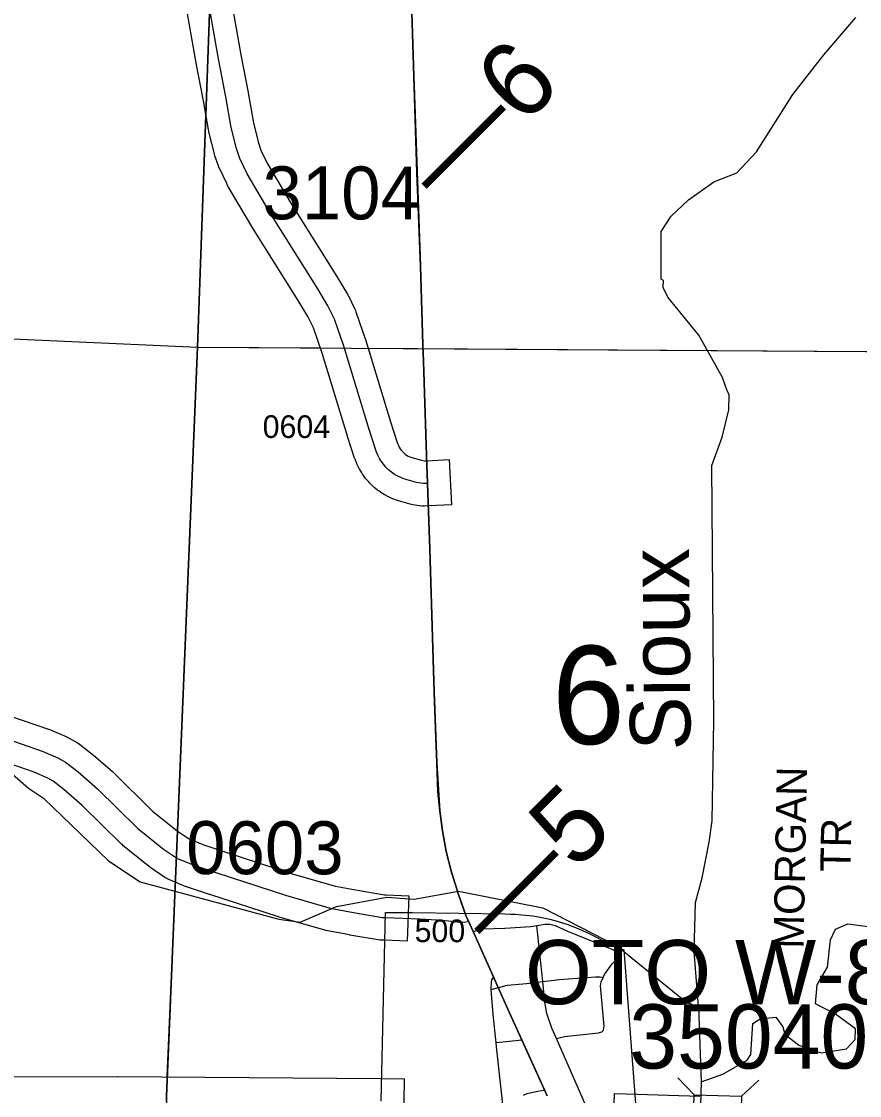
# Model space of a CAD drawing. Extents: x -157.2 to -99.3, y 12.2 to 46.2.
# Drawn here: x -123.305 to -122.197, y 21.323 to 22.744 of the extents above; entities that cross this region are included whole.
import ezdxf

# ---------------------------------------------------------------- set-up
doc = ezdxf.new("R2010")
doc.units = 0
for name, color, linetype in [('tdCoCityStreetMinor', 7, 'Continuous'), ('tdCoCorpBndry', 7, 'Continuous'), ('tdCoHydroRiver', 7, 'Continuous'), ('tdCoHydroTxtLg', 7, 'Continuous'), ('tdCoPriCL', 7, 'Continuous'), ('tdCoPriNonDiv', 7, 'Continuous'), ('tdCoPriNonDivCL', 7, 'Continuous'), ('tdCoSecRdNmbr', 7, 'Continuous'), ('tdCoSecRdTxt', 7, 'Continuous'), ('tdCoSecRteBand', 7, 'Continuous'), ('tdCoSecRteCL', 7, 'Continuous'), ('tdCoSectLine', 7, 'Continuous'), ('tdCoSectLinePart', 7, 'Continuous'), ('tdCoSectNmbr', 7, 'Continuous'), ('tdCoStrucSec', 7, 'Continuous'), ('tdCoStrucSecCoName', 7, 'Continuous'), ('tdCoStrucSecFHWANum', 7, 'Continuous'), ('tdCoSurfAsphalt', 7, 'Continuous'), ('tdCoSurfAsphaltUnbanded', 7, 'Continuous'), ('tdCoSurfGravel', 7, 'Continuous'), ('tdCoTwpBndry', 7, 'Continuous'), ('tdCoTwpBndryShd', 7, 'Continuous'), ('tdStHwyPriRefPost1', 7, 'Continuous'), ('tdStHwyPriRefPost5', 7, 'Continuous')]:
    doc.layers.add(name, color=color, linetype=linetype)

msp = doc.modelspace()

# ---------------------------------------------------------------- linework, layer by layer
at = {"layer": 'tdCoCityStreetMinor'}
for p, q in [((-122.6158, 21.4739), (-122.6236, 21.548)), ((-122.5148, 21.5092), (-122.515, 21.5099)), ((-122.6839, 21.4634), (-122.6744, 21.4659)), ((-122.6777, 21.3931), (-122.6432, 21.3965))]:
    msp.add_line(p, q, dxfattribs=at)
for points in [[(-122.7077, 21.54), (-122.6948, 21.5434), (-122.6662, 21.5443), (-122.6317, 21.5468), (-122.6236, 21.548)], [(-122.6236, 21.548), (-122.6127, 21.5496), (-122.6063, 21.5496), (-122.5994, 21.5477), (-122.5841, 21.5408), (-122.5246, 21.5168), (-122.5155, 21.5119), (-122.515, 21.5099)], [(-122.5358, 21.4793), (-122.534, 21.483), (-122.5239, 21.4971), (-122.5173, 21.5043), (-122.5148, 21.5092)], [(-122.6839, 21.4634), (-122.684, 21.4642), (-122.6837, 21.4728), (-122.6832, 21.4758), (-122.6807, 21.4799)], [(-122.6158, 21.4739), (-122.5935, 21.4765), (-122.5459, 21.4798), (-122.5397, 21.4801), (-122.5358, 21.4793)], [(-122.5353, 21.4095), (-122.5353, 21.4096), (-122.5345, 21.4145), (-122.5394, 21.468), (-122.5387, 21.4734), (-122.5358, 21.4793)], [(-122.6399, 21.0207), (-122.6437, 21.0573), (-122.6479, 21.0958), (-122.6553, 21.1633), (-122.656, 21.1715), (-122.6629, 21.248), (-122.6671, 21.2952), (-122.6771, 21.3875), (-122.6777, 21.3931), (-122.6789, 21.4051), (-122.6815, 21.4302), (-122.6839, 21.4634)], [(-122.6744, 21.4659), (-122.6623, 21.4691), (-122.6374, 21.4713), (-122.6158, 21.4739)], [(-122.5979, 21.3986), (-122.6038, 21.412), (-122.6105, 21.4315), (-122.6129, 21.4463), (-122.6158, 21.4739)], [(-122.5979, 21.3986), (-122.587, 21.4009), (-122.5422, 21.4059), (-122.5377, 21.4071), (-122.5353, 21.4095)], [(-122.5532, 21.2963), (-122.5624, 21.3176), (-122.5979, 21.3986)], [(-122.6413, 21.3234), (-122.6364, 21.3256), (-122.6268, 21.3276), (-122.6133, 21.3303)]]:
    msp.add_lwpolyline(points, dxfattribs=at)
at = {"layer": 'tdCoCorpBndry'}
msp.add_lwpolyline([(-122.8297, 21.3153), (-122.8241, 21.5653), (-122.788, 21.5649), (-122.6655, 21.5632), (-122.6587, 21.5631), (-122.6519, 21.5628), (-122.6436, 21.5622), (-122.629, 21.5605), (-122.6172, 21.5585), (-122.6063, 21.5561), (-122.5969, 21.5537), (-122.5827, 21.5492), (-122.568, 21.5437), (-122.5535, 21.5371), (-122.5437, 21.5321), (-122.5401, 21.53), (-122.5088, 21.5155), (-122.4919, 21.2946)], dxfattribs=at)
at = {"layer": 'tdCoHydroRiver'}
for points in [[(-122.4098, 21.4407), (-122.4156, 21.5135), (-122.4137, 21.5782), (-122.4049, 21.6111), (-122.3956, 21.6581), (-122.3916, 21.6864), (-122.3894, 21.8189), (-122.3923, 22.1567), (-122.3786, 22.1942), (-122.3697, 22.2303), (-122.3691, 22.2507), (-122.3721, 22.2556), (-122.3779, 22.2731), (-122.4094, 22.3292), (-122.4506, 22.3793), (-122.4566, 22.3921), (-122.4563, 22.4016), (-122.4594, 22.4033), (-122.4592, 22.4664), (-122.4459, 22.4865), (-122.4232, 22.508), (-122.3894, 22.5322), (-122.3591, 22.544), (-122.333, 22.5716), (-122.2851, 22.6476), (-122.2441, 22.7001), (-122.2017, 22.7494)], [(-123.3209, 21.7511), (-123.2962, 21.7298), (-123.2761, 21.7166), (-123.1901, 21.6337), (-123.1483, 21.6056), (-122.9651, 21.5562), (-122.9368, 21.5522), (-122.8889, 21.5729), (-122.8222, 21.5852), (-122.786, 21.5826), (-122.7273, 21.5935), (-122.6159, 21.5714), (-122.5179, 21.5212), (-122.4254, 21.4459), (-122.4098, 21.4407)], [(-122.4063, 21.3412), (-122.3776, 21.3514), (-122.3455, 21.3695), (-122.3406, 21.3772), (-122.3378, 21.4182), (-122.3282, 21.4242), (-122.3076, 21.4268), (-122.2985, 21.4139), (-122.2956, 21.4043), (-122.2771, 21.3896), (-122.2474, 21.3793), (-122.2141, 21.3846), (-122.2027, 21.3969), (-122.2023, 21.4111), (-122.2286, 21.4308), (-122.255, 21.4442), (-122.2527, 21.4694), (-122.2394, 21.4927), (-122.2352, 21.5288), (-122.2285, 21.5429), (-122.2125, 21.5503), (-122.1386, 21.5403)], [(-122.4098, 21.4407), (-122.4063, 21.3412)], [(-122.4063, 21.3412), (-122.4085, 21.264), (-122.4026, 21.2496), (-122.3986, 21.2242), (-122.3748, 21.173), (-122.3539, 21.1314), (-122.3495, 21.1218), (-122.3435, 21.1122), (-122.3407, 21.0995), (-122.3361, 21.0946), (-122.3378, 21.0883), (-122.3332, 21.0835), (-122.3253, 21.0296)]]:
    msp.add_lwpolyline(points, dxfattribs=at)
at = {"layer": 'tdCoPriCL'}
msp.add_lwpolyline([(-122.6101, 21.3225), (-122.6137, 21.3303), (-122.637, 21.382), (-122.6435, 21.3965), (-122.6619, 21.4372), (-122.6748, 21.4659), (-122.6811, 21.4799), (-122.7081, 21.54), (-122.7142, 21.5535), (-122.7176, 21.5612), (-122.7186, 21.5639), (-122.7209, 21.5704), (-122.727, 21.5874), (-122.7318, 21.6029), (-122.7366, 21.6184), (-122.7438, 21.6458), (-122.7487, 21.6734), (-122.7522, 21.6998), (-122.7559, 21.763), (-122.7596, 21.8569), (-122.7652, 22.0458), (-122.7684, 22.133), (-122.7697, 22.1701), (-122.7736, 22.2944), (-122.7744, 22.3167), (-122.7778, 22.4204), (-122.7862, 22.672), (-122.7904, 22.7987)], dxfattribs=at)
at = {"layer": 'tdCoPriNonDiv'}
for points in [[(-122.7904, 22.7987), (-122.7862, 22.672), (-122.7778, 22.4204), (-122.7744, 22.3167), (-122.7736, 22.2944), (-122.7697, 22.1701), (-122.7684, 22.133), (-122.7652, 22.0458), (-122.7596, 21.8569), (-122.7559, 21.763), (-122.7522, 21.6998), (-122.7487, 21.6734), (-122.7438, 21.6458), (-122.7366, 21.6184), (-122.7318, 21.6029), (-122.727, 21.5874), (-122.7209, 21.5704), (-122.7186, 21.5639), (-122.7176, 21.5612), (-122.7142, 21.5535), (-122.7081, 21.54), (-122.6811, 21.4799), (-122.6748, 21.4659), (-122.6619, 21.4372), (-122.6435, 21.3965), (-122.637, 21.382), (-122.6137, 21.3303), (-122.6101, 21.3225)], [(-122.6101, 21.3225), (-122.6619, 21.4372), (-122.7081, 21.54), (-122.7176, 21.5612), (-122.727, 21.5874), (-122.7366, 21.6184), (-122.7438, 21.6458), (-122.7487, 21.6734), (-122.7522, 21.6998), (-122.7559, 21.763), (-122.7596, 21.8569), (-122.7652, 22.0458), (-122.7684, 22.133), (-122.7697, 22.1701), (-122.7736, 22.2944), (-122.7778, 22.4204), (-122.7862, 22.672), (-122.7904, 22.7987)]]:
    msp.add_lwpolyline(points, dxfattribs=at)
at = {"layer": 'tdCoPriNonDivCL'}
msp.add_lwpolyline([(-122.6101, 21.3225), (-122.6137, 21.3303), (-122.6435, 21.3965), (-122.6619, 21.4372), (-122.6748, 21.4659), (-122.6748, 21.4659), (-122.6811, 21.4799), (-122.7081, 21.54), (-122.7142, 21.5535), (-122.7176, 21.5612), (-122.7186, 21.5639), (-122.7186, 21.5639), (-122.727, 21.5874), (-122.7366, 21.6184), (-122.7438, 21.6458), (-122.7487, 21.6734), (-122.7522, 21.6998), (-122.7546, 21.725), (-122.7559, 21.763), (-122.7573, 21.7963), (-122.7596, 21.8569), (-122.7613, 21.9257), (-122.7652, 22.0458), (-122.7684, 22.133), (-122.7697, 22.1701), (-122.7736, 22.2944), (-122.7778, 22.4204), (-122.7825, 22.5437), (-122.7862, 22.672), (-122.7904, 22.7987)], dxfattribs=at)
msp.add_lwpolyline([(-122.6101, 21.3225), (-122.6137, 21.3303), (-122.6435, 21.3965), (-122.6619, 21.4372), (-122.6748, 21.4659), (-122.6748, 21.4659), (-122.6811, 21.4799), (-122.7081, 21.54), (-122.7142, 21.5535), (-122.7176, 21.5612), (-122.7186, 21.5639), (-122.7186, 21.5639), (-122.727, 21.5874), (-122.7366, 21.6184), (-122.7438, 21.6458), (-122.7487, 21.6734), (-122.7522, 21.6998), (-122.7546, 21.725), (-122.7559, 21.763), (-122.7573, 21.7963), (-122.7596, 21.8569), (-122.7613, 21.9257), (-122.7652, 22.0458), (-122.7684, 22.133), (-122.7697, 22.1701), (-122.7736, 22.2944), (-122.7778, 22.4204), (-122.7825, 22.5437), (-122.7862, 22.672), (-122.7904, 22.7987)], dxfattribs=at)
at = {"layer": 'tdCoSecRteBand'}
for points in [[(-123.0324, 22.7974), (-123.0153, 22.7001), (-123.0057, 22.6503), (-123.0057, 22.6501), (-123.0056, 22.6498), (-122.9987, 22.61), (-122.9923, 22.5849), (-122.9886, 22.5741), (-122.9803, 22.5566), (-122.9491, 22.5036), (-122.8882, 22.4066), (-122.888, 22.4063), (-122.8878, 22.406), (-122.8743, 22.3833), (-122.8736, 22.3822), (-122.873, 22.3811), (-122.8644, 22.3633), (-122.8636, 22.3617), (-122.863, 22.36), (-122.8507, 22.3242), (-122.8505, 22.3237), (-122.8504, 22.3232), (-122.8169, 22.2132), (-122.8079, 22.1859), (-122.8069, 22.1831), (-122.8058, 22.1809), (-122.8046, 22.1788), (-122.8031, 22.1769), (-122.8015, 22.175), (-122.7998, 22.1733), (-122.7979, 22.1718), (-122.7959, 22.1704), (-122.7938, 22.1692), (-122.7916, 22.1682), (-122.7889, 22.1672), (-122.7762, 22.1635), (-122.7722, 22.1629), (-122.7694, 22.163), (-122.7395, 22.1645), (-122.7365, 22.1045), (-122.7665, 22.1031), (-122.7725, 22.1028), (-122.7757, 22.1026), (-122.7789, 22.1032), (-122.7878, 22.1046), (-122.7895, 22.1049), (-122.7912, 22.1054), (-122.8065, 22.1099), (-122.8074, 22.1101), (-122.8083, 22.1104), (-122.813, 22.1121), (-122.8142, 22.1125), (-122.8154, 22.1131), (-122.8199, 22.1152), (-122.8211, 22.1157), (-122.8222, 22.1163), (-122.8266, 22.1188), (-122.8277, 22.1194), (-122.8288, 22.1202), (-122.8329, 22.123), (-122.834, 22.1237), (-122.835, 22.1246), (-122.8388, 22.1277), (-122.8398, 22.1285), (-122.8408, 22.1294), (-122.8443, 22.133), (-122.8453, 22.1338), (-122.8461, 22.1348), (-122.8494, 22.1386), (-122.8502, 22.1396), (-122.851, 22.1406), (-122.8539, 22.1447), (-122.8547, 22.1457), (-122.8553, 22.1469), (-122.8579, 22.1512), (-122.8586, 22.1523), (-122.8591, 22.1534), (-122.8614, 22.1579), (-122.8619, 22.1591), (-122.8624, 22.1603), (-122.8642, 22.165), (-122.8645, 22.1657), (-122.8647, 22.1664), (-122.874, 22.1949), (-122.8741, 22.1952), (-122.8742, 22.1955), (-122.9076, 22.3052), (-122.9192, 22.3387), (-122.9264, 22.3537), (-122.9392, 22.375), (-123.0002, 22.4721), (-123.0004, 22.4725), (-123.0006, 22.4728), (-123.0327, 22.5273), (-123.0333, 22.5285), (-123.0339, 22.5297), (-123.0435, 22.5499), (-123.0442, 22.5514), (-123.0448, 22.553), (-123.0495, 22.5665), (-123.0499, 22.5677), (-123.0502, 22.569), (-123.0571, 22.5964), (-123.0574, 22.5974), (-123.0576, 22.5985), (-123.0647, 22.6392), (-123.0742, 22.689), (-123.0743, 22.6893), (-123.0743, 22.6895), (-123.0916, 22.7874)], [(-123.3238, 21.8262), (-123.2682, 21.8071), (-123.2671, 21.8067), (-123.266, 21.8063), (-123.2455, 21.7974), (-123.2442, 21.7968), (-123.243, 21.7962), (-123.2327, 21.7905), (-123.2306, 21.7893), (-123.2287, 21.7878), (-123.2119, 21.7748), (-123.2113, 21.7743), (-123.2107, 21.7738), (-123.185, 21.7516), (-123.1843, 21.751), (-123.1836, 21.7503), (-123.1319, 21.6993), (-123.0995, 21.6731), (-123.0846, 21.663), (-123.0657, 21.6552), (-123.0377, 21.646), (-122.9475, 21.6165), (-122.8902, 21.6001), (-122.8608, 21.5945), (-122.8253, 21.5884), (-122.8231, 21.5883), (-122.7932, 21.5872), (-122.7954, 21.5273), (-122.8254, 21.5284), (-122.8295, 21.5285), (-122.8314, 21.5286), (-122.8334, 21.5289), (-122.8711, 21.5353), (-122.8714, 21.5354), (-122.8717, 21.5355), (-122.9028, 21.5414), (-122.9041, 21.5416), (-122.9054, 21.542), (-122.9646, 21.559), (-122.9651, 21.5592), (-122.9656, 21.5593), (-123.0564, 21.5889), (-123.0565, 21.5889), (-123.0565, 21.589), (-123.0856, 21.5986), (-123.0866, 21.5989), (-123.0876, 21.5993), (-123.1103, 21.6087), (-123.1132, 21.6099), (-123.1158, 21.6116), (-123.1342, 21.6242), (-123.1353, 21.6249), (-123.1362, 21.6257), (-123.1707, 21.6535), (-123.1719, 21.6545), (-123.173, 21.6555), (-123.225, 21.7069), (-123.2494, 21.7279), (-123.2636, 21.739), (-123.2707, 21.7429), (-123.2888, 21.7507), (-123.3436, 21.7696)], [(-123.3571, 21.3475), (-123.1788, 21.3483), (-123.1786, 21.3483), (-123.1784, 21.3483), (-123.0041, 21.3466), (-122.8886, 21.3461), (-122.8884, 21.3461), (-122.8883, 21.3461), (-122.8293, 21.3453), (-122.7993, 21.3449), (-122.8001, 21.2849)], [(-122.5228, 21.2654), (-122.521, 21.3254), (-122.4911, 21.3245), (-122.4081, 21.3222)]]:
    msp.add_lwpolyline(points, dxfattribs=at)
at = {"layer": 'tdCoSecRteCL'}
for points in [[(-122.768, 22.133), (-122.774, 22.1327), (-122.7829, 22.1342), (-122.7982, 22.1387), (-122.8029, 22.1404), (-122.8074, 22.1424), (-122.8118, 22.1449), (-122.8159, 22.1477), (-122.8198, 22.1509), (-122.8234, 22.1544), (-122.8267, 22.1582), (-122.8296, 22.1623), (-122.8322, 22.1666), (-122.8344, 22.1711), (-122.8362, 22.1758), (-122.8455, 22.2042), (-122.8791, 22.3144), (-122.8914, 22.3502), (-122.9, 22.3679), (-122.9136, 22.3906), (-122.9747, 22.488), (-123.0068, 22.5425), (-123.0164, 22.5628), (-123.0211, 22.5763), (-123.028, 22.6037), (-123.0352, 22.6446), (-123.0448, 22.6947), (-123.062, 22.7926)], [(-123.3339, 21.798), (-123.2779, 21.7787), (-123.2575, 21.7699), (-123.2471, 21.7642), (-123.2303, 21.7511), (-123.2047, 21.7289), (-123.1519, 21.6769), (-123.1174, 21.649), (-123.0989, 21.6364), (-123.0762, 21.6271), (-123.0471, 21.6175), (-122.9563, 21.5879), (-122.8972, 21.5708), (-122.8661, 21.5649), (-122.8284, 21.5585), (-122.8243, 21.5584)], [(-122.8241, 21.5584), (-122.7784, 21.5567), (-122.7483, 21.5549), (-122.7367, 21.5535), (-122.7252, 21.5525), (-122.7178, 21.5527), (-122.7138, 21.5535)]]:
    msp.add_lwpolyline(points, dxfattribs=at)
at = {"layer": 'tdCoSectLine'}
for points in [[(-123.0724, 22.3134), (-123.0362, 23.3207)], [(-124.0606, 22.3578), (-123.0724, 22.3134)], [(-123.1136, 21.3149), (-123.1136, 21.3217), (-123.0724, 22.3134)], [(-123.0724, 22.3134), (-122.1211, 22.3071)]]:
    msp.add_lwpolyline(points, dxfattribs=at)
at = {"layer": 'tdCoSectLinePart'}
for points in [[(-123.0724, 22.3134), (-123.0614, 22.6178)], [(-124.0606, 22.3578), (-123.0724, 22.3134)], [(-123.099, 21.6725), (-123.0724, 22.3134)], [(-123.0724, 22.3134), (-122.9104, 22.3123)], [(-122.8473, 22.3119), (-122.1211, 22.3071)], [(-123.1125, 21.3477), (-123.1018, 21.6055)]]:
    msp.add_lwpolyline(points, dxfattribs=at)
at = {"layer": 'tdCoStrucSec'}
for p, q in [((-122.4155, 21.3237), (-122.437, 21.3464)), ((-122.3529, 21.3219), (-122.3302, 21.3434))]:
    msp.add_line(p, q, dxfattribs=at)
msp.add_lwpolyline([(-122.4155, 21.3237), (-122.3529, 21.3219), (-122.3547, 21.2593), (-122.4172, 21.2611)], close=True, dxfattribs=at)
at = {"layer": 'tdCoSurfAsphalt'}
msp.add_lwpolyline([(-123.3339, 21.798), (-123.2779, 21.7787), (-123.2575, 21.7699), (-123.2471, 21.7642), (-123.2303, 21.7511), (-123.2047, 21.7289), (-123.1519, 21.6769), (-123.1174, 21.649), (-123.0989, 21.6364), (-123.0762, 21.6271), (-123.0471, 21.6175), (-122.9563, 21.5879), (-122.8972, 21.5708), (-122.8661, 21.5649), (-122.8284, 21.5585), (-122.8243, 21.5584)], dxfattribs=at)
at = {"layer": 'tdCoSurfAsphaltUnbanded'}
msp.add_lwpolyline([(-122.8241, 21.5584), (-122.7784, 21.5567), (-122.7483, 21.5549), (-122.7367, 21.5535), (-122.7252, 21.5525), (-122.7178, 21.5527), (-122.7138, 21.5535)], dxfattribs=at)
at = {"layer": 'tdCoSurfGravel'}
msp.add_lwpolyline([(-122.768, 22.133), (-122.774, 22.1327), (-122.7829, 22.1342), (-122.7982, 22.1387), (-122.8029, 22.1404), (-122.8074, 22.1424), (-122.8118, 22.1449), (-122.8159, 22.1477), (-122.8198, 22.1509), (-122.8234, 22.1544), (-122.8267, 22.1582), (-122.8296, 22.1623), (-122.8322, 22.1666), (-122.8344, 22.1711), (-122.8362, 22.1758), (-122.8455, 22.2042), (-122.8791, 22.3144), (-122.8914, 22.3502), (-122.9, 22.3679), (-122.9136, 22.3906), (-122.9747, 22.488), (-123.0068, 22.5425), (-123.0164, 22.5628), (-123.0211, 22.5763), (-123.028, 22.6037), (-123.0352, 22.6446), (-123.0448, 22.6947), (-123.062, 22.7926)], dxfattribs=at)
at = {"layer": 'tdCoTwpBndry'}
for points in [[(-123.099, 21.6725), (-123.0724, 22.3134), (-123.0614, 22.6185)], [(-124.5241, 22.3835), (-124.0606, 22.3578), (-123.0724, 22.3134), (-122.9104, 22.3123)], [(-122.8473, 22.3119), (-122.1211, 22.3071), (-121.8934, 22.2982)], [(-123.1125, 21.3476), (-123.1018, 21.6051)]]:
    msp.add_lwpolyline(points, dxfattribs=at)
at = {"layer": 'tdCoTwpBndryShd'}
for points in [[(-122.6783, 34.4959), (-122.7187, 33.3198), (-122.7577, 32.3238), (-122.7886, 31.3211), (-122.8223, 30.3226), (-122.847, 29.3229), (-122.863, 28.3215), (-122.8925, 27.3164), (-122.9285, 26.3215), (-122.9731, 25.332), (-123.0208, 24.3278), (-123.0362, 23.3207), (-123.0724, 22.3134), (-123.1136, 21.3217), (-123.1136, 21.3149), (-123.1597, 20.3204), (-123.1943, 19.3214), (-123.2161, 18.3205), (-123.2462, 17.3208), (-123.2872, 16.3208)], [(-125.0483, 22.3984), (-124.554, 22.3852), (-124.0606, 22.3578), (-123.0724, 22.3134), (-122.1211, 22.3071), (-121.1195, 22.2678), (-120.4063, 22.2426), (-120.1253, 22.2221), (-119.121, 22.2109), (-118.1244, 22.1878), (-117.128, 22.1568), (-116.1565, 22.1258), (-115.1566, 22.0935), (-114.1586, 22.0428), (-113.1614, 22.0193), (-112.1541, 22.0054), (-111.156, 21.9765)]]:
    msp.add_lwpolyline(points, dxfattribs=at)

# ---------------------------------------------------------------- texts
at = {"layer": 'tdCoHydroTxtLg'}
msp.add_text('Sioux', height=0.08, rotation=90.4934, dxfattribs=at).set_placement((-122.4202, 21.7798))
at = {"layer": 'tdCoSecRdNmbr'}
for s, height, rotation, p in [('3104', 0.07, 359.9064, (-122.9866, 22.4825)), ('0604', 0.03, 359.9064, (-122.9864, 22.1931)), ('0603', 0.07, 359.9064, (-123.0876, 21.616)), ('500', 0.03, 359.8945, (-122.7854, 21.5259))]:
    msp.add_text(s, height=height, rotation=rotation, dxfattribs=at).set_placement(p)
at = {"layer": 'tdCoSecRdTxt'}
for s, p in [('MORGAN', (-122.2708, 21.517)), ('TR', (-122.2089, 21.6184))]:
    msp.add_text(s, height=0.04, rotation=88.9179, dxfattribs=at).set_placement(p)
at = {"layer": 'tdCoSectNmbr'}
msp.add_text('6', height=0.13, rotation=359.9066, dxfattribs=at).set_placement((-122.6038, 21.7881))
at = {"layer": 'tdCoStrucSecCoName'}
msp.add_text('OTO W-8', height=0.085, dxfattribs=at).set_placement((-122.6394, 21.4437))
at = {"layer": 'tdCoStrucSecFHWANum'}
msp.add_text('350405', height=0.085, dxfattribs=at).set_placement((-122.5014, 21.3586))
at = {"layer": 'tdStHwyPriRefPost1'}
for s, p in [('‒‒6', (-122.7468, 22.5)), ('‒‒5', (-122.6769, 21.5139))]:
    msp.add_text(s, height=0.1, rotation=45, dxfattribs=at).set_placement(p)
at = {"layer": 'tdStHwyPriRefPost5'}
msp.add_text('‒‒5', height=0.1, rotation=45, dxfattribs=at).set_placement((-122.6769, 21.5139))

doc.saveas('drawing.dxf')
